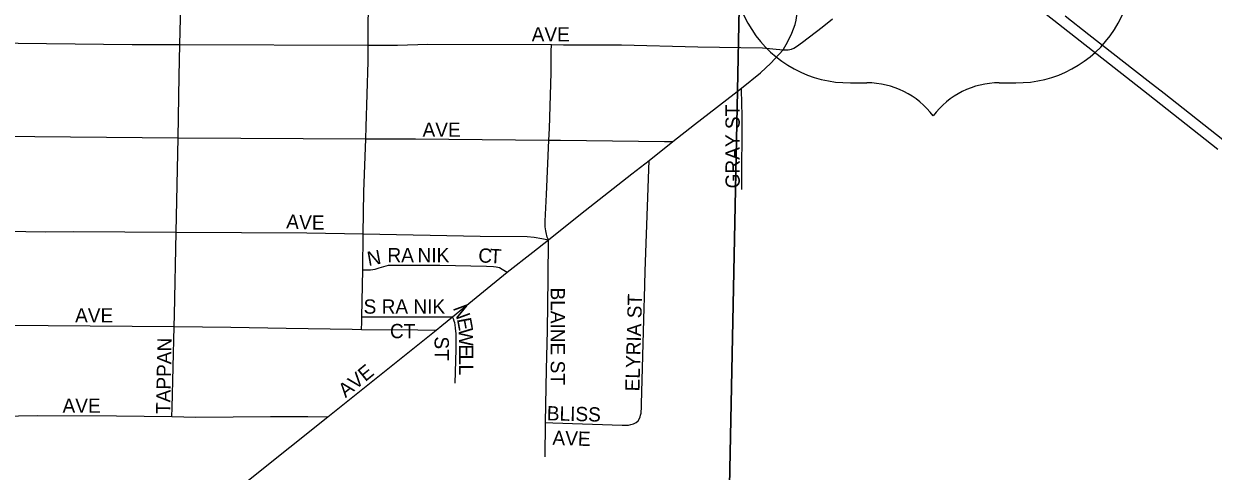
# Model space of a CAD drawing. Extents: x 1587405 to 1714697, y 1028970 to 1155083.
# Drawn here: x 1643143 to 1647315, y 1101436 to 1103006 of the extents above; entities that cross this region are included whole.
import ezdxf

# ---------------------------------------------------------------- set-up
doc = ezdxf.new("R2010")
doc.units = 0
for name, color, linetype in [('GM_X_City_Street', 7, 'Continuous'), ('GM_X_City_Street_Text', 7, 'Continuous'), ('GM_X_Interchange_Ramps', 7, 'Continuous'), ('GM_X_Section', 7, 'Continuous'), ('GM_X_US_Route', 7, 'Continuous'), ('GM_X_US_Shield', 7, 'Continuous')]:
    doc.layers.add(name, color=color, linetype=linetype)

msp = doc.modelspace()

# ---------------------------------------------------------------- linework, layer by layer
at = {"layer": 'GM_X_City_Street'}
for points in [[(1643690.5, 1102933.3), (1643696.4, 1103162.7), (1643696.4, 1103206.8), (1643696.4, 1103220.5), (1643698, 1103232.2), (1643701.5, 1103240.3), (1643706.7, 1103247.7)], [(1644350.8, 1102931.1), (1644351.1, 1103003.2), (1644356.3, 1103262.6)], [(1645805.9, 1102915.1), (1645822.5, 1102944.1), (1645837, 1102972.9), (1645848.2, 1103003.1), (1645852.3, 1103018.7), (1645858.1, 1103058.5)], [(1643020.9, 1102938.6), (1643522.8, 1102933.8), (1643690.5, 1102933.3)], [(1643684.1, 1102606.2), (1643688.2, 1102822.3), (1643690.5, 1102933.3)], [(1643690.5, 1102933.3), (1644350.8, 1102931.1)], [(1644342.4, 1102602.8), (1644344, 1102644.6), (1644350.5, 1102873.5), (1644350.8, 1102931.1)], [(1644350.8, 1102931.1), (1644454.3, 1102931.1), (1644560.3, 1102934.4), (1644993.7, 1102932.7)], [(1644984.7, 1102598), (1644986.4, 1102638.7), (1644992.2, 1102833.6), (1644993.3, 1102908.9), (1644993.7, 1102932.7)], [(1644993.7, 1102932.7), (1645036.3, 1102932.6), (1645239, 1102931.6), (1645507.4, 1102924.8), (1645734, 1102921.1), (1645805.9, 1102915.1)], [(1645660.5, 1102780.3), (1645727.5, 1102834.3), (1645763.4, 1102867.3), (1645805.9, 1102915.1)], [(1645419.8, 1102592.8), (1645495.3, 1102652.2), (1645660.5, 1102780.3)], [(1645661.9, 1102424.2), (1645662.5, 1102688.5), (1645661.7, 1102721.1), (1645660.5, 1102780.3)], [(1643015.1, 1102611.4), (1643054.7, 1102611.3), (1643684.1, 1102606.2)], [(1643677.7, 1102275.2), (1643684.1, 1102606.2)], [(1643684.1, 1102606.2), (1644342.4, 1102602.8)], [(1644333.1, 1102268.8), (1644335.4, 1102416.7), (1644342.4, 1102602.8)], [(1644342.4, 1102602.8), (1644516.6, 1102601.9), (1644984.7, 1102598)], [(1644982.8, 1102247.6), (1644979.2, 1102257.8), (1644974.9, 1102273.4), (1644973.9, 1102279.1), (1644972.6, 1102286.7), (1644972.1, 1102294.1), (1644971.6, 1102303.9), (1644971.2, 1102313.4), (1644976.1, 1102407.4), (1644984.7, 1102598)], [(1644984.7, 1102598), (1645025.4, 1102597.7), (1645390.4, 1102593.2), (1645419.8, 1102592.8)], [(1645336, 1102526.9), (1645419.8, 1102592.8)], [(1644982.8, 1102247.6), (1645095.6, 1102337.7), (1645276.1, 1102479.7), (1645336, 1102526.9)], [(1645290.8, 1101607.5), (1645297.9, 1101613.7), (1645302, 1101620.8), (1645304.9, 1101626.7), (1645306.6, 1101632.5), (1645307.9, 1101639.6), (1645308.7, 1101646.6), (1645309.1, 1101655), (1645309.9, 1101671.6), (1645319.5, 1102010.4), (1645319.7, 1102043.3), (1645322.6, 1102137.7), (1645334.9, 1102494.4), (1645336, 1102526.9)], [(1643009, 1102279.1), (1643220.5, 1102276.3), (1643316.7, 1102277.5), (1643677.7, 1102275.2)], [(1643670.9, 1101944.5), (1643672, 1101985.4), (1643677.7, 1102275.2)], [(1643677.7, 1102275.2), (1644135.9, 1102272.3), (1644333.1, 1102268.8)], [(1644332, 1102142.8), (1644333.1, 1102268.8)], [(1644333.1, 1102268.8), (1644743.2, 1102261.5), (1644908.4, 1102259.2), (1644933.6, 1102257.2), (1644960.2, 1102252.6), (1644982.8, 1102247.6)], [(1644838.9, 1102135.1), (1644928.9, 1102204.6), (1644982.8, 1102247.6)], [(1644973.2, 1101606.8), (1644976.3, 1101793.8), (1644979.7, 1101930.1), (1644982.1, 1102113.1), (1644982.8, 1102247.6)], [(1644332, 1102142.8), (1644359.1, 1102143), (1644375.4, 1102145.1), (1644389, 1102149.5), (1644406.3, 1102155), (1644422.3, 1102158.7), (1644439.1, 1102159.5), (1644602.6, 1102159.1), (1644765.7, 1102156), (1644790.7, 1102154.8), (1644800.1, 1102153.7), (1644811.2, 1102150.6), (1644821.1, 1102145), (1644838.9, 1102135.1)], [(1644328.4, 1101978), (1644332, 1102142.8)], [(1644647.1, 1101977.6), (1644838.9, 1102135.1)], [(1643000.8, 1101948.2), (1643228.8, 1101947.7), (1643670.9, 1101944.5)], [(1644328, 1101934.1), (1644328.3, 1101959.7), (1644328.4, 1101978)], [(1644328.4, 1101978), (1644365.5, 1101978.2), (1644608.7, 1101977.6), (1644647.1, 1101977.6)], [(1644589.8, 1101931.5), (1644609.5, 1101947.2), (1644647.1, 1101977.6)], [(1644656.2, 1101744.9), (1644659.3, 1101863.3), (1644659.8, 1101876.2), (1644659.6, 1101895.9), (1644659.5, 1101909.2), (1644659.4, 1101919.3), (1644658.9, 1101927.4), (1644657.7, 1101938.2), (1644656.1, 1101949.5), (1644654.5, 1101956.8), (1644652.9, 1101963.2), (1644650.5, 1101970.9), (1644647.1, 1101977.6)], [(1643661.9, 1101627.8), (1643662.8, 1101659), (1643670.9, 1101944.5)], [(1643670.9, 1101944.5), (1643869.5, 1101942.1), (1644063.3, 1101938.8), (1644294.2, 1101934.4), (1644328, 1101934.1)], [(1644209.8, 1101627.6), (1644589.8, 1101931.5)], [(1644328, 1101934.1), (1644524.9, 1101932.1), (1644589.8, 1101931.5)], [(1642993.3, 1101627.8), (1643189.3, 1101632), (1643467.7, 1101630.5), (1643661.9, 1101627.8)], [(1643375.8, 1100958.4), (1643610.5, 1101147.6), (1643751.4, 1101260.2), (1643943.3, 1101414.4), (1644209.8, 1101627.6)], [(1643661.9, 1101627.8), (1643746.1, 1101626.6), (1644008.2, 1101628.8), (1644139.2, 1101628), (1644209.8, 1101627.6)], [(1644971.2, 1101486.7), (1644973.2, 1101606.8)], [(1644973.2, 1101606.8), (1644998.5, 1101606.1), (1645241.6, 1101597.5), (1645254.6, 1101597.5), (1645264.1, 1101598.3), (1645272.5, 1101600), (1645282, 1101602.5), (1645290.8, 1101607.5)]]:
    msp.add_lwpolyline(points, dxfattribs=at)
at = {"layer": 'GM_X_Interchange_Ramps'}
msp.add_lwpolyline([(1645805.9, 1102915.1), (1645816.5, 1102914.5), (1645824.4, 1102915.1), (1645835.2, 1102917), (1645843.7, 1102920.2), (1645852.9, 1102925.9), (1645874.3, 1102941.9), (1645942.7, 1102993.7), (1645979.8, 1103023.4)], dxfattribs=at)
at = {"layer": 'GM_X_Section'}
for points in [[(1645653.7, 1103119), (1645545.8, 1097805.3), (1640291.9, 1097896.4), (1640371.5, 1103190.4)], [(1650961.9, 1103051.3), (1650963.1, 1102991.2), (1650873.6, 1097703.2), (1645545.8, 1097805.3), (1645653.7, 1103119)]]:
    msp.add_lwpolyline(points, close=True, dxfattribs=at)
at = {"layer": 'GM_X_US_Route'}
for points in [[(1647331.6, 1102565), (1647086.7, 1102757.9), (1646712.7, 1103051.9), (1646610.2, 1103131.8), (1646533.3, 1103194.4), (1646279.1, 1103396.3), (1646088.3, 1103543.7), (1645969, 1103639.9), (1645806.1, 1103770.8)], [(1646878.5, 1102967.5), (1646795.2, 1103032.5)], [(1647086.6, 1102805), (1646878.5, 1102967.5)], [(1647457.8, 1102508.2), (1647449.9, 1102515.2), (1647348.6, 1102598.6), (1647142.5, 1102761.4), (1647086.6, 1102805)]]:
    msp.add_lwpolyline(points, dxfattribs=at)
at = {"layer": 'GM_X_US_Shield'}
for p, q in [((1646042.3, 1102799), (1646100.3, 1102799)), ((1646564.4, 1102799), (1646622.4, 1102799))]:
    msp.add_line(p, q, dxfattribs=at)
for centre, radius, start, end in [((1646037.8, 1103205), 406.1, 154.8319, 270.6383), ((1646626.9, 1103205), 406.1, 269.3617, 25.1681), ((1646100.3, 1102509), 290, 36.8699, 90), ((1646564.4, 1102509), 290, 90, 143.1301)]:
    msp.add_arc(centre, radius, start, end, dxfattribs=at)

# ---------------------------------------------------------------- texts
at = {"layer": 'GM_X_City_Street_Text'}
for s, rotation, p in [('AVE', 0, (1644924.4, 1102943.9)), ('GRAY ST', 90, (1645654.2, 1102428.5)), ('AVE', 0, (1644541.6, 1102609.5)), ('A', 356.6977, (1644062.6, 1102288.3)), ('V', 357.8085, (1644107.5, 1102285.7)), ('E', 359.8324, (1644153.4, 1102284)), ('N', 10.171, (1644351.9, 1102156.3)), ('RA', 0, (1644418.4, 1102169.5)), ('NIK', 0, (1644524, 1102169.5)), ('C', 356.3297, (1644735.9, 1102169.5)), ('T', 357.2145, (1644776.2, 1102166.9)), ('BLAINE ST', 270, (1644991, 1102080.9)), ('S RA NIK', 0, (1644334.8, 1101989.1)), ('ELYRIA ST', 88.3873, (1645302.2, 1101716)), ('AVE', 0, (1643322.8, 1101958.3)), ('N', 290.1979, (1644647.2, 1102009.5)), ('CT', 0, (1644427.2, 1101903.1)), ('E', 280.6348, (1644661.8, 1101970.3)), ('W', 271.749, (1644668, 1101937.8)), ('TAPPAN', 88.9396, (1643656.6, 1101636.7)), ('ST', 270, (1644583.8, 1101909.3)), ('E', 270, (1644669.8, 1101881)), ('L', 269.9942, (1644669.8, 1101845.8)), ('AVE', 39.2926, (1644271.6, 1101692.2)), ('L', 269.9942, (1644669.8, 1101810.6)), ('AVE', 0, (1643278.8, 1101641.5)), ('BLISS', 358.5266, (1644976.9, 1101615.1)), ('AVE', 358.0845, (1644996.6, 1101529.1))]:
    msp.add_text(s, height=50, rotation=rotation, dxfattribs=at).set_placement(p)

doc.saveas('drawing.dxf')
